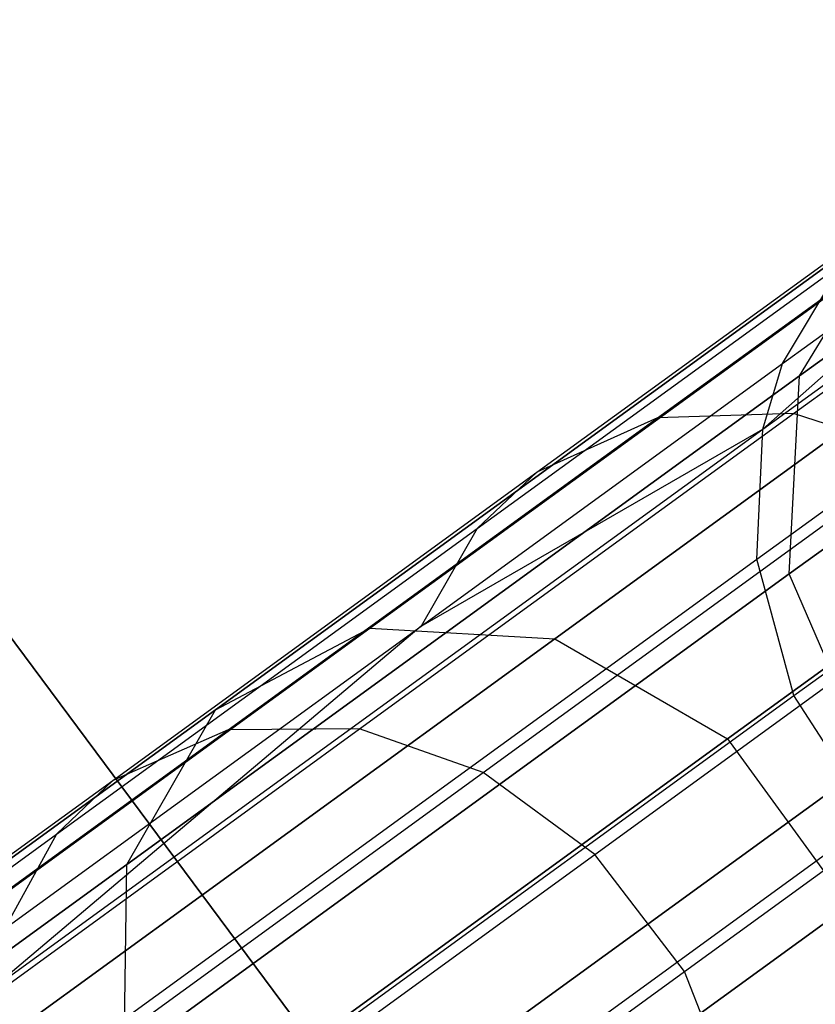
# Model space of a CAD drawing. Extents: x 0.3 to 7.1, y -3.38 to 3.38.
# Tile 364 of 394: x 5.88 to 6.07, y 1.68 to 1.91. Entities that reach past the tile are written whole.
import ezdxf

# ---------------------------------------------------------------- set-up
doc = ezdxf.new("R2010")
doc.units = 0
doc.header["$LTSCALE"] = 2.54
doc.layers.get('0').update_dxf_attribs({"linetype": 'CONTINUOUS'})

# ---------------------------------------------------------------- blocks, each defined once
blk = doc.blocks.new('SINGLES_B_BB_STL')
at = {"color": 0}
for p, q in [((6.17928, 1.90572, 16.16554), (6.06545, 1.82302, 15.78394)), ((6.17928, 1.90572, 16.16554), (6.06545, 1.82302, 15.78394)), ((6.06545, 1.82302, 12.47733), (6.17928, 1.90572, 12.09573)), ((6.06545, 1.82302, 12.47733), (6.17928, 1.90572, 12.09573)), ((6.05698, 1.81066, 40.25404), (6.18392, 1.90288, 39.83979)), ((6.05698, 1.81066, 40.25404), (6.18392, 1.90288, 39.83979)), ((6.1269, 1.88151, 15.74599), (5.96573, 1.76441, 15.37654)), ((6.1269, 1.88151, 15.74599), (5.96573, 1.76441, 15.37654)), ((5.96573, 1.76441, 12.88473), (6.1269, 1.88151, 12.51528)), ((5.96573, 1.76441, 12.88473), (6.1269, 1.88151, 12.51528)), ((6.17193, 1.88062, 15.72978), (6.00863, 1.76197, 15.35544)), ((6.17193, 1.88062, 15.72978), (6.00863, 1.76197, 15.35544)), ((6.00863, 1.76197, 12.90583), (6.17193, 1.88062, 12.53148)), ((6.00863, 1.76197, 12.90583), (6.17193, 1.88062, 12.53148)), ((6.13226, 1.87728, 40.0551), (6.05698, 1.81066, 40.25404)), ((6.13226, 1.87728, 40.0551), (6.05698, 1.81066, 40.25404)), ((6.06156, 1.82591, 40.26006), (6.13226, 1.87728, 40.0551)), ((6.06156, 1.82591, 40.26006), (6.13226, 1.87728, 40.0551)), ((6.0641, 1.81425, 40.51458), (6.15159, 1.87781, 40.30919)), ((6.0641, 1.81425, 40.51458), (6.15159, 1.87781, 40.30919)), ((6.03253, 1.81326, 40.49943), (6.11909, 1.87615, 40.29623)), ((6.03253, 1.81326, 40.49943), (6.11909, 1.87615, 40.29623)), ((6.05558, 1.78048, 40.24506), (6.18153, 1.87199, 39.83401)), ((6.05558, 1.78048, 40.24506), (6.18153, 1.87199, 39.83401)), ((6.00451, 1.80062, 40.48197), (6.09, 1.86273, 40.28129)), ((6.00451, 1.80062, 40.48197), (6.09, 1.86273, 40.28129)), ((6.08848, 1.86072, 15.76553), (5.92988, 1.7455, 15.40198)), ((6.08848, 1.86072, 15.76553), (5.92988, 1.7455, 15.40198)), ((5.92988, 1.7455, 12.85928), (6.08848, 1.86072, 12.49574)), ((5.92988, 1.7455, 12.85928), (6.08848, 1.86072, 12.49574)), ((6.17568, 1.85882, 16.17439), (6.0631, 1.77703, 15.79699)), ((6.17568, 1.85882, 16.17439), (6.0631, 1.77703, 15.79699)), ((6.0631, 1.77703, 12.46428), (6.17568, 1.85882, 12.08688)), ((6.0631, 1.77703, 12.46428), (6.17568, 1.85882, 12.08688)), ((6.06545, 1.82302, 15.78394), (6.08848, 1.86072, 15.76553)), ((6.06545, 1.82302, 15.78394), (6.08848, 1.86072, 15.76553)), ((6.06545, 1.82302, 12.47733), (6.08848, 1.86072, 12.49574)), ((6.06545, 1.82302, 12.47733), (6.08848, 1.86072, 12.49574)), ((6.21325, 1.85825, 15.72064), (6.04873, 1.73873, 15.34353)), ((6.21325, 1.85825, 15.72064), (6.04873, 1.73873, 15.34353)), ((6.04873, 1.73873, 12.91774), (6.21325, 1.85825, 12.54063)), ((6.04873, 1.73873, 12.91774), (6.21325, 1.85825, 12.54063)), ((5.99065, 1.78756, 40.47101), (6.07546, 1.84918, 40.27191)), ((5.99065, 1.78756, 40.47101), (6.07546, 1.84918, 40.27191)), ((6.06156, 1.82591, 40.26006), (6.07546, 1.84918, 40.27191)), ((6.06156, 1.82591, 40.26006), (6.07546, 1.84918, 40.27191)), ((6.06415, 1.74877, 40.2395), (6.1895, 1.83984, 39.83043)), ((6.06415, 1.74877, 40.2395), (6.1895, 1.83984, 39.83043)), ((5.9776, 1.76491, 40.45716), (6.06156, 1.82591, 40.26006)), ((5.9776, 1.76491, 40.45716), (6.06156, 1.82591, 40.26006)), ((6.05698, 1.81066, 40.25404), (6.06156, 1.82591, 40.26006)), ((6.05698, 1.81066, 40.25404), (6.06156, 1.82591, 40.26006)), ((6.06545, 1.82302, 15.78394), (5.90928, 1.70955, 15.42595)), ((6.06545, 1.82302, 15.78394), (5.90928, 1.70955, 15.42595)), ((5.90928, 1.70955, 12.83532), (6.06545, 1.82302, 12.47733)), ((5.90928, 1.70955, 12.83532), (6.06545, 1.82302, 12.47733)), ((6.0631, 1.77703, 15.79699), (6.06545, 1.82302, 15.78394)), ((6.0631, 1.77703, 15.79699), (6.06545, 1.82302, 15.78394)), ((6.0631, 1.77703, 12.46428), (6.06545, 1.82302, 12.47733)), ((6.0631, 1.77703, 12.46428), (6.06545, 1.82302, 12.47733)), ((5.93284, 1.74082, 40.69322), (6.03253, 1.81326, 40.49943)), ((5.93284, 1.74082, 40.69322), (6.03253, 1.81326, 40.49943)), ((5.96334, 1.74104, 40.71046), (6.0641, 1.81425, 40.51458)), ((5.96334, 1.74104, 40.71046), (6.0641, 1.81425, 40.51458)), ((6.03253, 1.81326, 40.49943), (6.00451, 1.80062, 40.48197)), ((6.03253, 1.81326, 40.49943), (6.00451, 1.80062, 40.48197)), ((6.0641, 1.81425, 40.51458), (6.03253, 1.81326, 40.49943)), ((6.0641, 1.81425, 40.51458), (6.03253, 1.81326, 40.49943)), ((6.09354, 1.8047, 40.52514), (6.0641, 1.81425, 40.51458)), ((6.09354, 1.8047, 40.52514), (6.0641, 1.81425, 40.51458)), ((5.87725, 1.68008, 40.63713), (6.05698, 1.81066, 40.25404)), ((5.87725, 1.68008, 40.63713), (6.05698, 1.81066, 40.25404)), ((5.9776, 1.76491, 40.45716), (6.05698, 1.81066, 40.25404)), ((5.9776, 1.76491, 40.45716), (6.05698, 1.81066, 40.25404)), ((6.05558, 1.78048, 40.24506), (6.05698, 1.81066, 40.25404)), ((6.05558, 1.78048, 40.24506), (6.05698, 1.81066, 40.25404)), ((5.99202, 1.73094, 40.72246), (6.09354, 1.8047, 40.52514)), ((5.99202, 1.73094, 40.72246), (6.09354, 1.8047, 40.52514)), ((5.90605, 1.72909, 40.67335), (6.00451, 1.80062, 40.48197)), ((5.90605, 1.72909, 40.67335), (6.00451, 1.80062, 40.48197)), ((6.00451, 1.80062, 40.48197), (5.99065, 1.78756, 40.47101)), ((6.00451, 1.80062, 40.48197), (5.99065, 1.78756, 40.47101)), ((5.85551, 1.79831, 1.9), (6.04023, 1.54987, 1.9)), ((6.04023, 1.54987, 1.7), (5.85551, 1.79831, 1.7)), ((6.04023, 1.54987, 1.7), (5.85551, 1.79831, 1.7)), ((5.85551, 1.79831, 1.9), (6.04023, 1.54987, 1.9)), ((5.89296, 1.71659, 40.66089), (5.99065, 1.78756, 40.47101)), ((5.89296, 1.71659, 40.66089), (5.99065, 1.78756, 40.47101)), ((5.99065, 1.78756, 40.47101), (5.9776, 1.76491, 40.45716)), ((5.99065, 1.78756, 40.47101), (5.9776, 1.76491, 40.45716)), ((6.01793, 1.71188, 40.72924), (6.11986, 1.78594, 40.5311)), ((6.01793, 1.71188, 40.72924), (6.11986, 1.78594, 40.5311)), ((5.87723, 1.65091, 40.6252), (6.05558, 1.78048, 40.24506)), ((5.87723, 1.65091, 40.6252), (6.05558, 1.78048, 40.24506)), ((6.06415, 1.74877, 40.2395), (6.05558, 1.78048, 40.24506)), ((6.06415, 1.74877, 40.2395), (6.05558, 1.78048, 40.24506)), ((6.0631, 1.77703, 15.79699), (5.90865, 1.66481, 15.44295)), ((6.0631, 1.77703, 15.79699), (5.90865, 1.66481, 15.44295)), ((5.90865, 1.66481, 12.81832), (6.0631, 1.77703, 12.46428)), ((5.90865, 1.66481, 12.81832), (6.0631, 1.77703, 12.46428)), ((6.08197, 1.73329, 15.8017), (6.0631, 1.77703, 15.79699)), ((6.08197, 1.73329, 15.8017), (6.0631, 1.77703, 15.79699)), ((6.08197, 1.73329, 12.45957), (6.0631, 1.77703, 12.46428)), ((6.08197, 1.73329, 12.45957), (6.0631, 1.77703, 12.46428)), ((5.96573, 1.76441, 15.37654), (5.76407, 1.6179, 15.03882)), ((5.96573, 1.76441, 15.37654), (5.76407, 1.6179, 15.03882)), ((5.76407, 1.6179, 13.22244), (5.96573, 1.76441, 12.88473)), ((5.76407, 1.6179, 13.22244), (5.96573, 1.76441, 12.88473)), ((5.9776, 1.76491, 40.45716), (5.87725, 1.68008, 40.63713)), ((5.9776, 1.76491, 40.45716), (5.87725, 1.68008, 40.63713)), ((5.8809, 1.69465, 40.64513), (5.9776, 1.76491, 40.45716)), ((5.8809, 1.69465, 40.64513), (5.9776, 1.76491, 40.45716)), ((5.92988, 1.7455, 15.40198), (5.96573, 1.76441, 15.37654)), ((5.92988, 1.7455, 15.40198), (5.96573, 1.76441, 15.37654)), ((5.92988, 1.7455, 12.85928), (5.96573, 1.76441, 12.88473)), ((5.92988, 1.7455, 12.85928), (5.96573, 1.76441, 12.88473)), ((5.96573, 1.76441, 15.37654), (6.00863, 1.76197, 15.35544)), ((5.96573, 1.76441, 15.37654), (6.00863, 1.76197, 15.35544)), ((5.96573, 1.76441, 12.88473), (6.00863, 1.76197, 12.90583)), ((5.96573, 1.76441, 12.88473), (6.00863, 1.76197, 12.90583)), ((6.00863, 1.76197, 15.35544), (5.8043, 1.61352, 15.01325)), ((6.00863, 1.76197, 15.35544), (5.8043, 1.61352, 15.01325)), ((5.8043, 1.61352, 13.24801), (6.00863, 1.76197, 12.90583)), ((5.8043, 1.61352, 13.24801), (6.00863, 1.76197, 12.90583)), ((6.00863, 1.76197, 15.35544), (6.04873, 1.73873, 15.34353)), ((6.00863, 1.76197, 15.35544), (6.04873, 1.73873, 15.34353)), ((6.00863, 1.76197, 12.90583), (6.04873, 1.73873, 12.91774)), ((6.00863, 1.76197, 12.90583), (6.04873, 1.73873, 12.91774)), ((6.03878, 1.68473, 40.72988), (6.14076, 1.75882, 40.53166)), ((6.03878, 1.68473, 40.72988), (6.14076, 1.75882, 40.53166)), ((5.88667, 1.61982, 40.6178), (6.06415, 1.74877, 40.2395)), ((5.88667, 1.61982, 40.6178), (6.06415, 1.74877, 40.2395)), ((6.0827, 1.72008, 40.23862), (6.06415, 1.74877, 40.2395)), ((6.0827, 1.72008, 40.23862), (6.06415, 1.74877, 40.2395)), ((5.92988, 1.7455, 15.40198), (5.73144, 1.60133, 15.06967)), ((5.92988, 1.7455, 15.40198), (5.73144, 1.60133, 15.06967)), ((5.73144, 1.60133, 13.1916), (5.92988, 1.7455, 12.85928)), ((5.73144, 1.60133, 13.1916), (5.92988, 1.7455, 12.85928)), ((5.90928, 1.70955, 15.42595), (5.92988, 1.7455, 15.40198)), ((5.90928, 1.70955, 15.42595), (5.92988, 1.7455, 15.40198)), ((5.90928, 1.70955, 12.83532), (5.92988, 1.7455, 12.85928)), ((5.90928, 1.70955, 12.83532), (5.92988, 1.7455, 12.85928)), ((5.82052, 1.65922, 40.87638), (5.93284, 1.74082, 40.69322)), ((5.82052, 1.65922, 40.87638), (5.93284, 1.74082, 40.69322)), ((5.84981, 1.65855, 40.89558), (5.96334, 1.74104, 40.71046)), ((5.84981, 1.65855, 40.89558), (5.96334, 1.74104, 40.71046)), ((5.93284, 1.74082, 40.69322), (5.90605, 1.72909, 40.67335)), ((5.93284, 1.74082, 40.69322), (5.90605, 1.72909, 40.67335)), ((5.96334, 1.74104, 40.71046), (5.93284, 1.74082, 40.69322)), ((5.96334, 1.74104, 40.71046), (5.93284, 1.74082, 40.69322)), ((5.99202, 1.73094, 40.72246), (5.96334, 1.74104, 40.71046)), ((5.99202, 1.73094, 40.72246), (5.96334, 1.74104, 40.71046)), ((6.04873, 1.73873, 15.34353), (5.84289, 1.58917, 14.99881)), ((6.04873, 1.73873, 15.34353), (5.84289, 1.58917, 14.99881)), ((5.84289, 1.58917, 13.26245), (6.04873, 1.73873, 12.91774)), ((5.84289, 1.58917, 13.26245), (6.04873, 1.73873, 12.91774)), ((6.04873, 1.73873, 15.34353), (6.07687, 1.7, 15.34353)), ((6.04873, 1.73873, 15.34353), (6.07687, 1.7, 15.34353)), ((6.04873, 1.73873, 12.91774), (6.07687, 1.7, 12.91774)), ((6.04873, 1.73873, 12.91774), (6.07687, 1.7, 12.91774)), ((5.92814, 1.62153, 15.44909), (6.08197, 1.73329, 15.8017)), ((5.92814, 1.62153, 15.44909), (6.08197, 1.73329, 15.8017)), ((6.08197, 1.73329, 12.45957), (5.92814, 1.62153, 12.81218)), ((6.08197, 1.73329, 12.45957), (5.92814, 1.62153, 12.81218)), ((5.87765, 1.64785, 40.90897), (5.99202, 1.73094, 40.72246)), ((5.87765, 1.64785, 40.90897), (5.99202, 1.73094, 40.72246)), ((6.01793, 1.71188, 40.72924), (5.99202, 1.73094, 40.72246)), ((6.01793, 1.71188, 40.72924), (5.99202, 1.73094, 40.72246)), ((5.79513, 1.64849, 40.85424), (5.90605, 1.72909, 40.67335)), ((5.79513, 1.64849, 40.85424), (5.90605, 1.72909, 40.67335)), ((5.90605, 1.72909, 40.67335), (5.89296, 1.71659, 40.66089)), ((5.90605, 1.72909, 40.67335), (5.89296, 1.71659, 40.66089)), ((5.90535, 1.59123, 40.61662), (6.0827, 1.72008, 40.23862)), ((5.90535, 1.59123, 40.61662), (6.0827, 1.72008, 40.23862)), ((5.78291, 1.63664, 40.84035), (5.89296, 1.71659, 40.66089)), ((5.78291, 1.63664, 40.84035), (5.89296, 1.71659, 40.66089)), ((5.89296, 1.71659, 40.66089), (5.8809, 1.69465, 40.64513)), ((5.89296, 1.71659, 40.66089), (5.8809, 1.69465, 40.64513)), ((5.90308, 1.62844, 40.91652), (6.01793, 1.71188, 40.72924)), ((5.90308, 1.62844, 40.91652), (6.01793, 1.71188, 40.72924)), ((6.03878, 1.68473, 40.72988), (6.01793, 1.71188, 40.72924)), ((6.03878, 1.68473, 40.72988), (6.01793, 1.71188, 40.72924)), ((5.90928, 1.70955, 15.42595), (5.71388, 1.56759, 15.09872)), ((5.90928, 1.70955, 15.42595), (5.71388, 1.56759, 15.09872)), ((5.71388, 1.56759, 13.16255), (5.90928, 1.70955, 12.83532)), ((5.71388, 1.56759, 13.16255), (5.90928, 1.70955, 12.83532)), ((5.90865, 1.66481, 15.44295), (5.90928, 1.70955, 15.42595)), ((5.90865, 1.66481, 15.44295), (5.90928, 1.70955, 15.42595)), ((5.90865, 1.66481, 12.81832), (5.90928, 1.70955, 12.83532)), ((5.90865, 1.66481, 12.81832), (5.90928, 1.70955, 12.83532)), ((6.07687, 1.7, 15.34353), (5.87103, 1.55045, 14.99881)), ((6.07687, 1.7, 15.34353), (5.87103, 1.55045, 14.99881)), ((5.87103, 1.55045, 13.26245), (6.07687, 1.7, 12.91774)), ((5.87103, 1.55045, 13.26245), (6.07687, 1.7, 12.91774)), ((5.92389, 1.60126, 40.91723), (6.03878, 1.68473, 40.72988)), ((5.92389, 1.60126, 40.91723), (6.03878, 1.68473, 40.72988)), ((6.05088, 1.65368, 40.724), (6.03878, 1.68473, 40.72988)), ((6.05088, 1.65368, 40.724), (6.03878, 1.68473, 40.72988))]:
    blk.add_line(p, q, dxfattribs=at)

msp = doc.modelspace()

# ---------------------------------------------------------------- block references
at = {"color": 0}
msp.add_blockref('SINGLES_B_BB_STL', (0, 0), dxfattribs=at)

doc.saveas('drawing.dxf')
